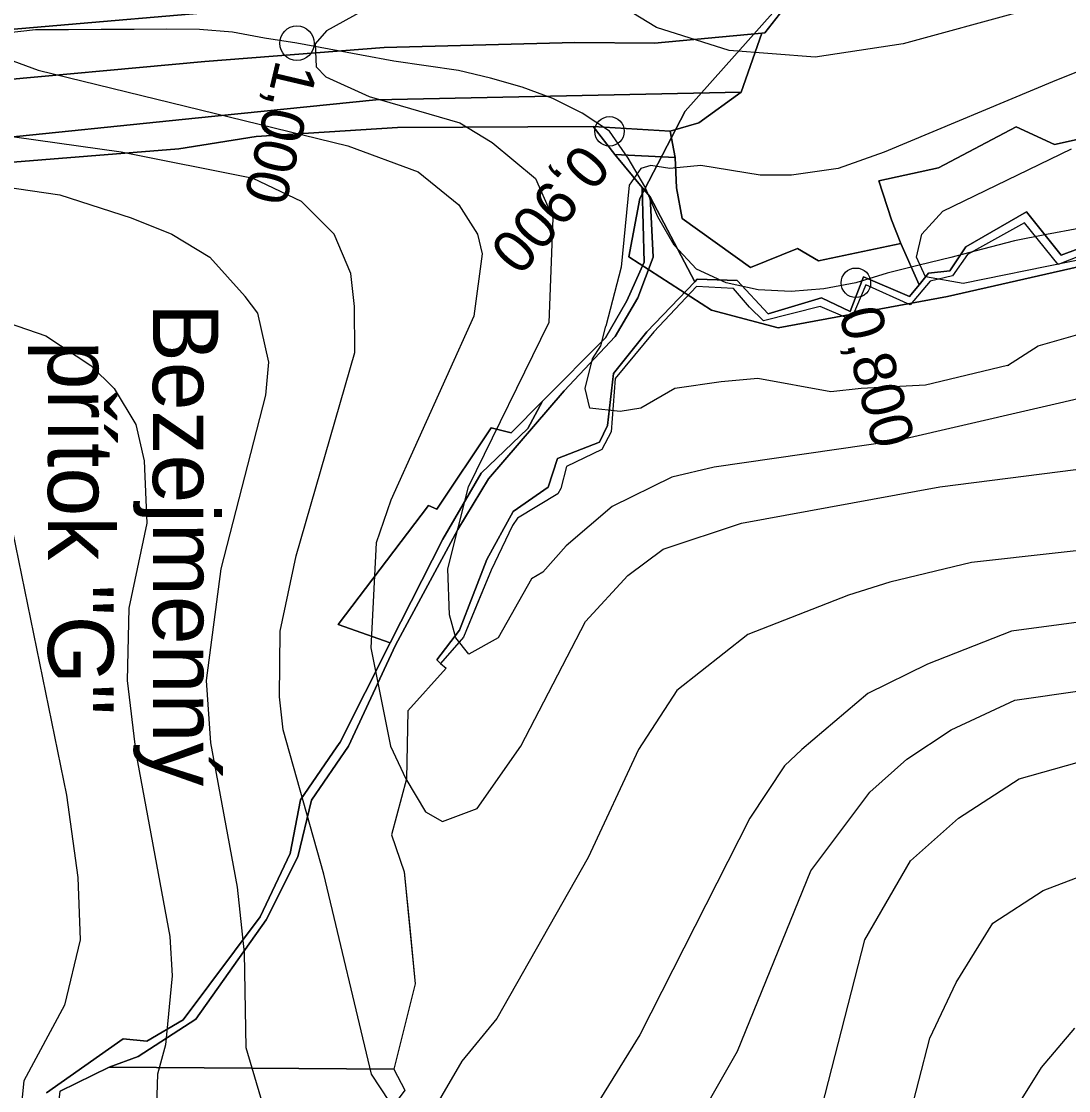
# Model space of a CAD drawing. Extents: x -510989 to -501240, y -1184665 to -1176098.
# Drawn here: x -510337 to -510017.7, y -1181137 to -1180811.1 of the extents above; entities that cross this region are included whole.
import ezdxf

# ---------------------------------------------------------------- set-up
doc = ezdxf.new("R2010")
doc.units = 0
for name, color, linetype in [('lesni_pozemek', 7, 'Continuous'), ('NAVRH_rozvodnice', 7, 'Continuous'), ('ostatni_plocha_x_neplodna_puda', 7, 'Continuous'), ('ostatni_plocha_x_ostatni_komunikace', 7, 'Continuous'), ('popis', 7, 'Continuous'), ('STAV_USES', 7, 'Continuous'), ('trasovani_toku', 7, 'Continuous'), ('trvaly_travni_porost', 7, 'Continuous'), ('vodni_plocha_x_vodni_tok_v_koryt_prir_n_upr', 7, 'Continuous'), ('vodni_plocha_x_zamokrena_plocha', 7, 'Continuous'), ('vrstevnice_01', 7, 'Continuous'), ('vrstevnice_02', 7, 'Continuous')]:
    doc.layers.add(name, color=color, linetype=linetype)

msp = doc.modelspace()

# ---------------------------------------------------------------- linework, layer by layer
at = {"layer": 'lesni_pozemek'}
for points in [[(-510092.07, -1180791.37), (-510093.08, -1180792.66), (-510094.49, -1180794.45), (-510097.88, -1180798.76), (-510183.93, -1180803.19), (-510246.73, -1180805.6), (-510358.36, -1180815.11), (-510422.69, -1180831.74), (-510448.85, -1180841.81), (-510500.01, -1180858.29), (-510535.85, -1180861.12), (-510591.76, -1180859.76), (-510647.26, -1180857.42), (-510645.38, -1180849.79), (-510590.68, -1180852.68), (-510537.28, -1180853.76), (-510493.29, -1180848.99), (-510450.56, -1180834.94), (-510424.09, -1180824.9), (-510362.75, -1180809.46), (-510246.56, -1180799.57), (-510181.81, -1180796.4), (-510135.1, -1180793.22), (-510092.01, -1180791.3)], [(-510097.88, -1180798.76), (-510105.89, -1180808.96), (-510110.33, -1180814.6), (-510111.28, -1180814.69), (-510144.01, -1180817.74), (-510168.24, -1180817.57), (-510226.42, -1180819.08), (-510281.07, -1180823.3), (-510352.02, -1180829.82), (-510415.17, -1180845.81), (-510448.99, -1180859.86), (-510496.11, -1180874.04), (-510536.55, -1180876.1), (-510587.44, -1180875.37), (-510649.14, -1180871.3), (-510647.26, -1180857.42), (-510591.76, -1180859.76), (-510535.85, -1180861.12), (-510500.01, -1180858.29), (-510448.85, -1180841.81), (-510422.69, -1180831.74), (-510358.36, -1180815.11), (-510246.73, -1180805.6), (-510183.93, -1180803.19)], [(-510111.28, -1180814.69), (-510117.56, -1180832.73), (-510228.98, -1180834.99), (-510284.05, -1180840.6), (-510349.44, -1180847.27), (-510408.67, -1180864.16), (-510496.83, -1180893.47), (-510651.04, -1180885.39), (-510649.14, -1180871.3), (-510587.44, -1180875.37), (-510536.55, -1180876.1), (-510496.11, -1180874.04), (-510448.99, -1180859.86), (-510415.17, -1180845.81), (-510352.02, -1180829.82), (-510281.07, -1180823.3), (-510226.42, -1180819.08), (-510168.24, -1180817.57), (-510144.01, -1180817.74)], [(-510117.56, -1180832.73), (-510130.49, -1180841.99), (-510139.22, -1180844.61), (-510162.73, -1180843.17), (-510222.3, -1180843.41), (-510265.47, -1180846.19), (-510289.06, -1180849.97), (-510344.82, -1180854.38), (-510393.89, -1180877.67), (-510414.47, -1180898.71), (-510440.93, -1180922.79), (-510474.66, -1180932.03), (-510500.31, -1180903.02), (-510548.57, -1180896.69), (-510594.26, -1180895.19), (-510652, -1180892.55), (-510651.04, -1180885.39), (-510496.83, -1180893.47), (-510408.67, -1180864.16), (-510349.44, -1180847.27), (-510284.05, -1180840.6), (-510228.98, -1180834.99)], [(-510156.12, -1180851.7), (-510137.72, -1180852.63), (-510137.27, -1180861.85), (-510135.51, -1180871.23), (-510114.76, -1180886.13), (-510100.42, -1180880.35), (-510093.97, -1180884.07), (-510068.84, -1180878.83), (-510063.3, -1180891.38), (-510066.25, -1180895.01), (-510080.29, -1180888.98), (-510084.35, -1180899.55), (-510093.02, -1180895.33), (-510109.34, -1180900.25), (-510118.77, -1180890.06), (-510130.98, -1180889.66), (-510131.73, -1180890.45), (-510145.29, -1180864.6), (-510147.7, -1180861.74)], [(-510144.38, -1180883), (-510145.29, -1180864.6), (-510131.73, -1180890.45), (-510146.31, -1180905.78), (-510156.53, -1180918.45), (-510158.29, -1180934.3), (-510160.73, -1180939.34), (-510173.52, -1180944.32), (-510176.45, -1180953.11), (-510187.05, -1180960.5), (-510195.15, -1180975.15), (-510203.4, -1180996.63), (-510210.39, -1181005.71), (-510209.2, -1181006.78), (-510207.53, -1181008.28), (-510219.2, -1181021.29), (-510219.6, -1181041.95), (-510224.15, -1181059.06), (-510220.26, -1181070.33), (-510216.92, -1181104.47), (-510223.48, -1181130.43), (-510310.28, -1181129.83), (-510301.42, -1181126.6), (-510283.86, -1181115.21), (-510262.43, -1181084.9), (-510252.73, -1181065.71), (-510248.53, -1181048.45), (-510237.24, -1181031.97), (-510222.91, -1181001.2), (-510203.95, -1180966.02), (-510194.56, -1180950.54), (-510171.52, -1180923.7), (-510156.02, -1180907.19), (-510149.03, -1180895.36)], [(-510182.61, -1180935.18), (-510196.88, -1180948.84), (-510208.57, -1180968.9), (-510224.54, -1181000.5), (-510240.45, -1180994.91), (-510212.91, -1180958.64), (-510210.36, -1180959.83), (-510193.76, -1180934.95), (-510187.73, -1180936.49), (-510178.17, -1180926.85)]]:
    msp.add_lwpolyline(points, close=True, dxfattribs=at)
msp.add_lwpolyline([(-510344.82, -1180854.38), (-510289.06, -1180849.97), (-510265.47, -1180846.19), (-510222.3, -1180843.41), (-510162.73, -1180843.17), (-510156.12, -1180851.7), (-510147.7, -1180861.74), (-510147.1, -1180884.52), (-510152.37, -1180896.33), (-510158.9, -1180907.53), (-510178.17, -1180926.85), (-510187.73, -1180936.49), (-510193.76, -1180934.95), (-510210.36, -1180959.83), (-510212.91, -1180958.64), (-510240.45, -1180994.91), (-510224.54, -1181000.5), (-510239.84, -1181030.75), (-510240.85, -1181032.24), (-510251.91, -1181048.4), (-510255.08, -1181064.77), (-510264.23, -1181083.99), (-510287.69, -1181115.47), (-510298.76, -1181121.91), (-510305.94, -1181121.17), (-510329.4, -1181137.64)], dxfattribs=at)
at = {"layer": 'ostatni_plocha_x_neplodna_puda'}
msp.add_lwpolyline([(-510310.28, -1181129.83), (-510223.48, -1181130.43), (-510220.13, -1181136.87), (-510227.5, -1181146.81), (-510227.24, -1181148.15), (-510225.49, -1181155.13), (-510281.1, -1181160.69), (-510328.23, -1181165.4), (-510325.19, -1181137.15)], close=True, dxfattribs=at)
at = {"layer": 'ostatni_plocha_x_ostatni_komunikace'}
msp.add_lwpolyline([(-510329.4, -1181137.64), (-510305.94, -1181121.17), (-510298.76, -1181121.91), (-510287.69, -1181115.47), (-510264.23, -1181083.99), (-510255.08, -1181064.77), (-510251.91, -1181048.4), (-510240.85, -1181032.24), (-510239.84, -1181030.75), (-510224.54, -1181000.5), (-510208.57, -1180968.9), (-510196.88, -1180948.84), (-510182.61, -1180935.18), (-510178.17, -1180926.85), (-510158.9, -1180907.53), (-510152.37, -1180896.33), (-510147.1, -1180884.52), (-510147.7, -1180861.74), (-510145.29, -1180864.6), (-510144.38, -1180883), (-510149.03, -1180895.36), (-510156.02, -1180907.19), (-510171.52, -1180923.7), (-510194.56, -1180950.54), (-510203.95, -1180966.02), (-510222.91, -1181001.2), (-510237.24, -1181031.97), (-510248.53, -1181048.45), (-510252.73, -1181065.71), (-510262.43, -1181084.9), (-510283.86, -1181115.21), (-510301.42, -1181126.6), (-510310.28, -1181129.83), (-510325.19, -1181137.15)], dxfattribs=at)
at = {"layer": 'popis'}
msp.add_lwpolyline([(-509998.97, -1180876.54), (-510020.89, -1180885.17), (-510031.18, -1180872.51), (-510048.56, -1180882.12), (-510053.07, -1180888.69), (-510059.93, -1180890.26), (-510066.01, -1180897.51), (-510079.53, -1180891.43), (-510083.79, -1180901.42), (-510085.17, -1180901.52), (-510093.5, -1180897.99), (-510110.75, -1180902.4), (-510115.06, -1180898.18), (-510119.86, -1180892.5), (-510131.17, -1180891.9), (-510144.21, -1180905.74), (-510155.95, -1180919.92), (-510157.22, -1180936.25), (-510160.06, -1180941.56), (-510170.85, -1180946.75), (-510172.52, -1180953.52), (-510173.5, -1180955.09), (-510185.74, -1180962.54), (-510187.26, -1180964.75), (-510193.83, -1180978.38), (-510198.04, -1180988.6), (-510202.24, -1180998.83), (-510209.2, -1181006.78), (-510207.53, -1181008.28), (-510219.2, -1181021.29), (-510219.4, -1181031.62), (-510219.6, -1181041.95), (-510224.15, -1181059.06), (-510220.26, -1181070.33), (-510218.59, -1181087.4), (-510216.92, -1181104.47), (-510223.48, -1181130.43), (-510220.13, -1181136.87), (-510227.5, -1181146.81)], dxfattribs=at)
at = {"layer": 'STAV_USES'}
for p, q in [((-510134.63, -1180838.46), (-510070.1, -1180766.13)), ((-510070.1, -1180766.13), (-510134.63, -1180838.46)), ((-510148.5, -1180865.07), (-510134.63, -1180838.46)), ((-510134.63, -1180838.46), (-510148.5, -1180865.07)), ((-510151.78, -1180882.83), (-510148.5, -1180865.07)), ((-510148.5, -1180865.07), (-510151.78, -1180882.83)), ((-510126.58, -1180899.11), (-510151.78, -1180882.83)), ((-510151.78, -1180882.83), (-510126.58, -1180899.11)), ((-510009.99, -1180884.81), (-510054.67, -1180894.92)), ((-510054.67, -1180894.92), (-510009.99, -1180884.81)), ((-510054.67, -1180894.92), (-510106.27, -1180904.5)), ((-510106.27, -1180904.5), (-510054.67, -1180894.92)), ((-510106.27, -1180904.5), (-510126.58, -1180899.11)), ((-510126.58, -1180899.11), (-510106.27, -1180904.5))]:
    msp.add_line(p, q, dxfattribs=at)
at = {"layer": 'trasovani_toku'}
for p, q in [((-510332.67, -1180813.66), (-510342.6, -1180814.84)), ((-510322.67, -1180813.65), (-510332.67, -1180813.66)), ((-510312.67, -1180813.62), (-510322.67, -1180813.65)), ((-510302.67, -1180813.57), (-510312.67, -1180813.62)), ((-510292.67, -1180813.51), (-510302.67, -1180813.57)), ((-510282.67, -1180813.55), (-510292.67, -1180813.51)), ((-510272.7, -1180814.38), (-510282.67, -1180813.55)), ((-510262.88, -1180816.23), (-510272.7, -1180814.38)), ((-510253, -1180817.76), (-510262.88, -1180816.23)), ((-510243.16, -1180819.56), (-510253, -1180817.76)), ((-510233.33, -1180821.41), (-510243.16, -1180819.56)), ((-510223.5, -1180823.22), (-510233.33, -1180821.41)), ((-510213.59, -1180824.61), (-510223.5, -1180823.22)), ((-510203.71, -1180826.1), (-510213.59, -1180824.61)), ((-510193.97, -1180828.38), (-510203.71, -1180826.1)), ((-510184.37, -1180831.17), (-510193.97, -1180828.38)), ((-510174.97, -1180834.6), (-510184.37, -1180831.17)), ((-510166.04, -1180839.1), (-510174.97, -1180834.6)), ((-510157.7, -1180844.61), (-510166.04, -1180839.1)), ((-510151.96, -1180852.8), (-510157.7, -1180844.61)), ((-510146.91, -1180861.44), (-510151.96, -1180852.8)), ((-510143.01, -1180870.64), (-510146.91, -1180861.44)), ((-510138, -1180879.3), (-510143.01, -1180870.64)), ((-510024.42, -1180876.08), (-510034.23, -1180878.04)), ((-510014.59, -1180874.27), (-510024.42, -1180876.08)), ((-510131.19, -1180886.62), (-510138, -1180879.3)), ((-510034.23, -1180878.04), (-510043.92, -1180880.49)), ((-510053.58, -1180883.07), (-510063.31, -1180885.38)), ((-510043.92, -1180880.49), (-510053.58, -1180883.07)), ((-510063.31, -1180885.38), (-510073, -1180887.88)), ((-510122.11, -1180890.82), (-510131.19, -1180886.62)), ((-510073, -1180887.88), (-510082.57, -1180890.78)), ((-510112.35, -1180892.98), (-510122.11, -1180890.82)), ((-510092.39, -1180892.64), (-510102.36, -1180893.41)), ((-510082.57, -1180890.78), (-510092.39, -1180892.64)), ((-510102.36, -1180893.41), (-510112.35, -1180892.98))]:
    msp.add_line(p, q, dxfattribs=at)
for centre, radius in [((-510253, -1180817.76), 5.25), ((-510157.7, -1180844.61), 4.5), ((-510082.57, -1180890.78), 4.5)]:
    msp.add_circle(centre, radius, dxfattribs=at)
at = {"layer": 'trvaly_travni_porost'}
msp.add_lwpolyline([(-509981.23, -1180839.63), (-510022.06, -1180848.63), (-510033.68, -1180843.22), (-510057.38, -1180855.75), (-510075.53, -1180859.66), (-510071.7, -1180871.59), (-510068.84, -1180878.83), (-510093.97, -1180884.07), (-510100.42, -1180880.35), (-510114.76, -1180886.13), (-510135.51, -1180871.23), (-510137.27, -1180861.85), (-510137.72, -1180852.63), (-510139.22, -1180844.61), (-510130.49, -1180841.99), (-510117.56, -1180832.73), (-510111.28, -1180814.69), (-510110.33, -1180814.6), (-510105.89, -1180808.96)], dxfattribs=at)
msp.add_lwpolyline([(-510162.73, -1180843.17), (-510139.22, -1180844.61), (-510137.72, -1180852.63), (-510156.12, -1180851.7)], close=True, dxfattribs=at)
at = {"layer": 'vodni_plocha_x_vodni_tok_v_koryt_prir_n_upr'}
msp.add_lwpolyline([(-509998.97, -1180876.54), (-510020.89, -1180885.17), (-510031.18, -1180872.51), (-510048.56, -1180882.12), (-510053.07, -1180888.69), (-510059.93, -1180890.26), (-510066.01, -1180897.51), (-510079.53, -1180891.43), (-510083.79, -1180901.42), (-510085.17, -1180901.52), (-510093.5, -1180897.99), (-510110.75, -1180902.4), (-510115.06, -1180898.18), (-510119.86, -1180892.5), (-510131.17, -1180891.9), (-510144.21, -1180905.74), (-510155.95, -1180919.92), (-510157.22, -1180936.25), (-510160.06, -1180941.56), (-510170.85, -1180946.75), (-510172.52, -1180953.52), (-510173.5, -1180955.09), (-510185.74, -1180962.54), (-510187.26, -1180964.75), (-510193.83, -1180978.38), (-510202.24, -1180998.83), (-510209.2, -1181006.78), (-510210.39, -1181005.71), (-510203.4, -1180996.63), (-510195.15, -1180975.15), (-510187.05, -1180960.5), (-510176.45, -1180953.11), (-510173.52, -1180944.32), (-510160.73, -1180939.34), (-510158.29, -1180934.3), (-510156.53, -1180918.45), (-510146.31, -1180905.78), (-510131.73, -1180890.45), (-510130.98, -1180889.66), (-510118.77, -1180890.06), (-510109.34, -1180900.25), (-510093.02, -1180895.33), (-510084.35, -1180899.55), (-510080.29, -1180888.98), (-510066.25, -1180895.01), (-510063.3, -1180891.38), (-510060.41, -1180887.83), (-510053.97, -1180887.18), (-510049.09, -1180879.83), (-510030.51, -1180869.15), (-510019.95, -1180882.36), (-509998.46, -1180874.36)], dxfattribs=at)
at = {"layer": 'vodni_plocha_x_zamokrena_plocha'}
msp.add_lwpolyline([(-509998.46, -1180874.36), (-510019.95, -1180882.36), (-510030.51, -1180869.15), (-510049.09, -1180879.83), (-510053.97, -1180887.18), (-510060.41, -1180887.83), (-510063.3, -1180891.38), (-510068.84, -1180878.83), (-510071.7, -1180871.59), (-510075.53, -1180859.66), (-510057.38, -1180855.75), (-510033.68, -1180843.22), (-510022.06, -1180848.63), (-509981.23, -1180839.63)], dxfattribs=at)
at = {"layer": 'vrstevnice_01'}
for points in [[(-510348.31, -1180820), (-510331.91, -1180826), (-510237.5, -1180849), (-510216, -1180857), (-510203.69, -1180867), (-510198, -1180876), (-510196.5, -1180882), (-510199.09, -1180901)], [(-509993.69, -1180818), (-510021.41, -1180829), (-510073.91, -1180851), (-510088, -1180856), (-510102.19, -1180858), (-510111.81, -1180858), (-510129.81, -1180855), (-510139.31, -1180856), (-510145.09, -1180855), (-510148.19, -1180856), (-510151.69, -1180861), (-510154.19, -1180886), (-510158.81, -1180904)], [(-510359.41, -1180859), (-510325.31, -1180864), (-510303.5, -1180871), (-510291.19, -1180876), (-510279.59, -1180883), (-510268.81, -1180895)], [(-510261.41, -1181148), (-510268.5, -1181124), (-510269, -1181095), (-510271.09, -1181075), (-510279.31, -1181031), (-510280.59, -1181012), (-510276.09, -1180978), (-510262.5, -1180925), (-510261.59, -1180915), (-510264.91, -1180900), (-510268.81, -1180895)], [(-510036.31, -1180916), (-510027, -1180910), (-509981.5, -1180897), (-509963, -1180897), (-509949.69, -1180899), (-509902, -1180922), (-509896.59, -1180928)], [(-510199.09, -1180901), (-510224.41, -1180957), (-510228.81, -1180970), (-510230.5, -1181002), (-510224.5, -1181032), (-510219.81, -1181042), (-510213.81, -1181052), (-510208.59, -1181055), (-510198.09, -1181051), (-510184.69, -1181032), (-510165, -1180994), (-510152.09, -1180980), (-510141.31, -1180972), (-510117.5, -1180964), (-510057, -1180953), (-509994.81, -1180945)], [(-510035.91, -1180916), (-510036.31, -1180916), (-510061.31, -1180922), (-510081, -1180923), (-510090.19, -1180924), (-510112.5, -1180920), (-510123.69, -1180921), (-510137.81, -1180923), (-510148.19, -1180929), (-510154.41, -1180930), (-510163.69, -1180929), (-510165.09, -1180923), (-510162.91, -1180914), (-510160.31, -1180910), (-510158.81, -1180904)], [(-510340.69, -1180962), (-510323.31, -1181047), (-510319.81, -1181072), (-510319.09, -1181091), (-510323.91, -1181111), (-510336.31, -1181134), (-510337.41, -1181145)], [(-510013.09, -1180994), (-510035.09, -1180997), (-510060.69, -1181007), (-510078.91, -1181016), (-510099.09, -1181033), (-510104.31, -1181038), (-510114.91, -1181054), (-510148.5, -1181120), (-510161.5, -1181141)], [(-510097, -1181158), (-510079.81, -1181091), (-510065.91, -1181067), (-510051.31, -1181054), (-510032.81, -1181042), (-510015.09, -1181037)], [(-510015.91, -1181118), (-510026.09, -1181130), (-510033, -1181141)]]:
    msp.add_lwpolyline(points, dxfattribs=at)
at = {"layer": 'vrstevnice_02'}
for points in [[(-509975.31, -1180795), (-510031.69, -1180808), (-510068.19, -1180818), (-510095, -1180822), (-510121.19, -1180820), (-510143.41, -1180813), (-510177.59, -1180792), (-510189.19, -1180789), (-510200.69, -1180790), (-510244, -1180814), (-510247.41, -1180818), (-510247.19, -1180825), (-510244.19, -1180828), (-510231, -1180834), (-510203.31, -1180842), (-510193.5, -1180848), (-510180.31, -1180859), (-510175, -1180871), (-510176.19, -1180903)], [(-510235.41, -1180898), (-510236.59, -1180888), (-510241.69, -1180876), (-510251.59, -1180866), (-510266.31, -1180859), (-510306.59, -1180851), (-510377.5, -1180841)], [(-509985.81, -1180878), (-510049.91, -1180891), (-510061.31, -1180889), (-510064.09, -1180883), (-510062.5, -1180876), (-510056.09, -1180869), (-510016.81, -1180850)], [(-510355.59, -1180898), (-510329.59, -1180907), (-510315.81, -1180916), (-510308.69, -1180923), (-510302.09, -1180934), (-510299.59, -1180945), (-510298.81, -1180964), (-510304.31, -1180990), (-510304.81, -1181012), (-510302.09, -1181034), (-510291.81, -1181090), (-510291, -1181102), (-510293.09, -1181123), (-510295.5, -1181132), (-510296, -1181148)], [(-509993.59, -1180970), (-510047.31, -1180976), (-510072.19, -1180982), (-510084.81, -1180986), (-510115.5, -1180998), (-510137.19, -1181015), (-510148.91, -1181033), (-510164.19, -1181066), (-510192.09, -1181115), (-510202.69, -1181128), (-510214.91, -1181149), (-510219.09, -1181149), (-510230.31, -1181132), (-510244.81, -1181071), (-510257.19, -1181027), (-510258.31, -1181017), (-510258.09, -1180997), (-510253.19, -1180974), (-510235.31, -1180912), (-510235.41, -1180898)], [(-509988, -1180920), (-510070.19, -1180939), (-510125.81, -1180947), (-510138.69, -1180950), (-510156.91, -1180959), (-510170.91, -1180971), (-510178, -1180979), (-510181.5, -1180981), (-510191.69, -1180999), (-510200.59, -1181004), (-510204.59, -1180999), (-510206.5, -1180992), (-510207, -1180978), (-510200.69, -1180953), (-510176.19, -1180903)], [(-510131.31, -1181147), (-510118.69, -1181125), (-510096.31, -1181070), (-510078.31, -1181046), (-510067.09, -1181036), (-510053.5, -1181027), (-510034.09, -1181018), (-510013.59, -1181015)], [(-510070.09, -1181160), (-510060, -1181121), (-510052, -1181104), (-510040.81, -1181086), (-510025.5, -1181076), (-510007.09, -1181069)]]:
    msp.add_lwpolyline(points, dxfattribs=at)

# ---------------------------------------------------------------- texts
at = {"layer": 'NAVRH_rozvodnice'}
for s, p in [('Bezejmenný', (-510296.93, -1180897.03)), ('přítok "G"', (-510328.93, -1180908.43))]:
    msp.add_text(s, height=20, rotation=270, dxfattribs=at).set_placement(p)
at = {"layer": 'trasovani_toku'}
for s, rotation, p in [('1,000', 256.729, (-510259.25, -1180822.5)), ('0,900', 229.3164, (-510166.5, -1180847.6)), ('0,800', 284.5052, (-510087.88, -1180899.95))]:
    msp.add_text(s, height=13, rotation=rotation, dxfattribs=at).set_placement(p)

doc.saveas('drawing.dxf')
